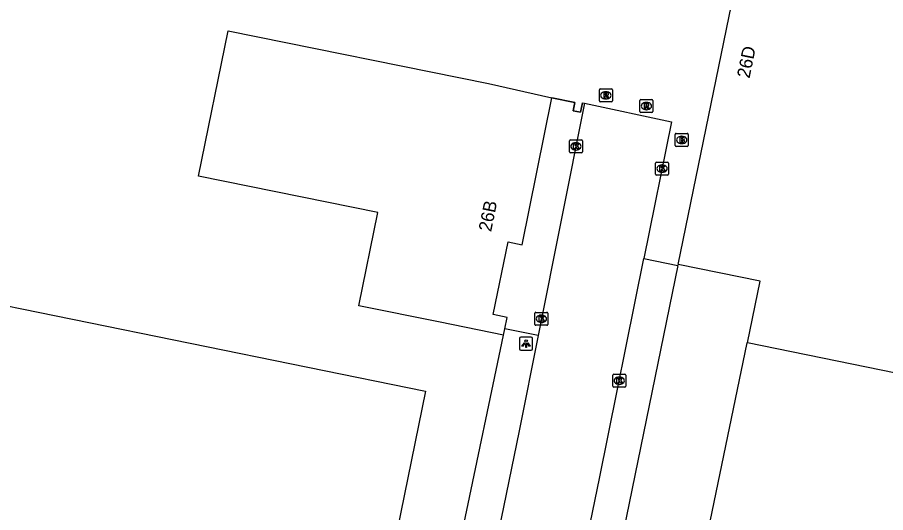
# Model space of a CAD drawing. Extents: x 157692 to 159670, y 381454 to 383289.
# Drawn here: x 158365.6 to 158432.5, y 382819.3 to 382857.4 of the extents above; entities that cross this region are included whole.
import ezdxf

# ---------------------------------------------------------------- set-up
doc = ezdxf.new("R2010")
doc.units = 0
for name, color, linetype in [('IMGEO_Brandkraan', 7, 'Continuous'), ('IMGEO_Kolk', 7, 'Continuous'), ('IMGEO_Lichtpunt', 7, 'Continuous'), ('IMGEO_Muur', 7, 'Continuous'), ('IMGEO_Pand', 7, 'Continuous'), ('IMGEO_Pand_nummerreeks', 7, 'Continuous'), ('IMGEO_Rijbaan_lokaal_open', 7, 'Continuous'), ('IMGEO_Rioolput', 7, 'Continuous'), ('IMGEO_Voetpad_open', 7, 'Continuous')]:
    doc.layers.add(name, color=color, linetype=linetype)

msp = doc.modelspace()

# ---------------------------------------------------------------- linework, layer by layer
at = {"layer": 'IMGEO_Brandkraan'}
for p, q in [((158416.362, 382848.482), (158417.214, 382848.482)), ((158416.287, 382847.556), (158416.287, 382848.408)), ((158416.775, 382848.262), (158416.8, 382848.262)), ((158417.288, 382848.408), (158417.288, 382847.556)), ((158417.214, 382847.482), (158416.362, 382847.482)), ((158416.798, 382847.702), (158416.773, 382847.702))]:
    msp.add_line(p, q, dxfattribs=at)
for points in [[(158416.362, 382848.482), (158417.214, 382848.482)], [(158416.287, 382847.556), (158416.287, 382848.408)], [(158416.635, 382848.182), (158416.635, 382847.782), (158416.848, 382847.782)], [(158416.866, 382848.182), (158416.635, 382848.182)], [(158416.814, 382848.101), (158416.76, 382848.101), (158416.76, 382848.025)], [(158416.76, 382848.025), (158416.813, 382848.025)], [(158416.822, 382847.949), (158416.76, 382847.949), (158416.76, 382847.868)], [(158416.76, 382847.868), (158416.822, 382847.868)], [(158417.288, 382848.408), (158417.288, 382847.556)], [(158417.214, 382847.482), (158416.362, 382847.482)]]:
    msp.add_lwpolyline(points, dxfattribs=at)
for centre, radius, start, end in [((158416.364, 382848.406), 0.0765, 91.55205, 178.44795), ((158416.364, 382848.406), 0.0765, 91.55205, 178.44795), ((158417.212, 382848.406), 0.0765, 1.55205, 88.44795), ((158417.212, 382848.406), 0.0765, 1.55205, 88.44795), ((158416.815, 382848.063), 0.0379, 267.82845, 90.93552), ((158416.823, 382847.908), 0.0404, 269.87594, 90.50774), ((158416.87, 382848.037), 0.145, 59.4692, 91.53667), ((158416.895, 382848.084), 0.0922, 285.51372, 58.15012), ((158416.9, 382847.892), 0.105, 301.31148, 78.98903), ((158416.364, 382847.558), 0.0765, 181.55205, 268.44795), ((158416.364, 382847.558), 0.0765, 181.55205, 268.44795), ((158416.854, 382848.033), 0.251, 268.66757, 293.53466), ((158417.212, 382847.558), 0.0765, 271.55205, 358.44795), ((158417.212, 382847.558), 0.0765, 271.55205, 358.44795)]:
    msp.add_arc(centre, radius, start, end, dxfattribs=at)
for centre, major_axis, ratio, start_param, end_param in [((158416.774, 382847.982), (-0.387, 0.002), 0.722429, 4.712389, 7.853982), ((158416.799, 382847.982), (-0.39, 0.002), 0.717154, 1.570796, 4.712389)]:
    msp.add_ellipse(centre, major_axis=major_axis, ratio=ratio, start_param=start_param, end_param=end_param, dxfattribs=at)
at = {"layer": 'IMGEO_Kolk'}
for p, q in [((158408.139, 382847.056), (158408.139, 382847.908)), ((158408.214, 382847.982), (158409.066, 382847.982)), ((158409.14, 382847.908), (158409.14, 382847.056)), ((158408.65, 382847.202), (158408.625, 382847.202)), ((158408.627, 382847.762), (158408.652, 382847.762)), ((158409.066, 382846.982), (158408.214, 382846.982)), ((158414.769, 382845.347), (158414.769, 382846.199)), ((158414.844, 382846.273), (158415.696, 382846.273)), ((158415.257, 382846.053), (158415.282, 382846.053)), ((158415.77, 382846.199), (158415.77, 382845.347)), ((158415.696, 382845.273), (158414.844, 382845.273)), ((158415.28, 382845.493), (158415.255, 382845.493)), ((158405.486, 382833.781), (158405.486, 382834.633)), ((158405.561, 382834.707), (158406.413, 382834.707)), ((158405.974, 382834.487), (158405.999, 382834.487)), ((158406.487, 382834.633), (158406.487, 382833.781)), ((158405.997, 382833.927), (158405.972, 382833.927)), ((158406.413, 382833.707), (158405.561, 382833.707)), ((158411.475, 382829.017), (158411.475, 382829.869)), ((158411.55, 382829.943), (158412.402, 382829.943)), ((158412.476, 382829.869), (158412.476, 382829.017)), ((158411.986, 382829.163), (158411.961, 382829.163)), ((158411.963, 382829.723), (158411.988, 382829.723)), ((158412.402, 382828.943), (158411.55, 382828.943))]:
    msp.add_line(p, q, dxfattribs=at)
for points in [[(158408.139, 382847.056), (158408.139, 382847.908)], [(158408.214, 382847.982), (158409.066, 382847.982)], [(158409.14, 382847.908), (158409.14, 382847.056)], [(158408.46, 382847.682), (158408.583, 382847.682), (158408.583, 382847.531), (158408.713, 382847.682), (158408.877, 382847.682), (158408.731, 382847.531), (158408.884, 382847.282), (158408.732, 382847.282), (158408.647, 382847.446), (158408.583, 382847.379), (158408.583, 382847.282), (158408.46, 382847.282), (158408.46, 382847.682)], [(158409.066, 382846.982), (158408.214, 382846.982)], [(158414.769, 382845.347), (158414.769, 382846.199)], [(158414.844, 382846.273), (158415.696, 382846.273)], [(158415.09, 382845.973), (158415.213, 382845.973), (158415.213, 382845.822), (158415.343, 382845.973), (158415.507, 382845.973), (158415.361, 382845.822), (158415.514, 382845.573), (158415.362, 382845.573), (158415.277, 382845.737), (158415.213, 382845.67), (158415.213, 382845.573), (158415.09, 382845.573), (158415.09, 382845.973)], [(158415.77, 382846.199), (158415.77, 382845.347)], [(158415.696, 382845.273), (158414.844, 382845.273)], [(158405.486, 382833.781), (158405.486, 382834.633)], [(158405.561, 382834.707), (158406.413, 382834.707)], [(158406.487, 382834.633), (158406.487, 382833.781)], [(158405.807, 382834.407), (158405.93, 382834.407), (158405.93, 382834.256), (158406.06, 382834.407), (158406.224, 382834.407), (158406.078, 382834.256), (158406.231, 382834.007), (158406.079, 382834.007), (158405.994, 382834.171), (158405.93, 382834.104), (158405.93, 382834.007), (158405.807, 382834.007), (158405.807, 382834.407)], [(158406.413, 382833.707), (158405.561, 382833.707)], [(158411.475, 382829.017), (158411.475, 382829.869)], [(158411.55, 382829.943), (158412.402, 382829.943)], [(158412.476, 382829.869), (158412.476, 382829.017)], [(158411.796, 382829.643), (158411.919, 382829.643), (158411.919, 382829.492), (158412.049, 382829.643), (158412.213, 382829.643), (158412.067, 382829.492), (158412.22, 382829.243), (158412.068, 382829.243), (158411.983, 382829.407), (158411.919, 382829.34), (158411.919, 382829.243), (158411.796, 382829.243), (158411.796, 382829.643)], [(158412.402, 382828.943), (158411.55, 382828.943)]]:
    msp.add_lwpolyline(points, dxfattribs=at)
for centre, start, end in [((158408.216, 382847.906), 91.55205, 178.44795), ((158408.216, 382847.906), 91.55205, 178.44795), ((158409.064, 382847.906), 1.55205, 88.44795), ((158409.064, 382847.906), 1.55205, 88.44795), ((158408.216, 382847.058), 181.55205, 268.44795), ((158408.216, 382847.058), 181.55205, 268.44795), ((158409.064, 382847.058), 271.55205, 358.44795), ((158409.064, 382847.058), 271.55205, 358.44795), ((158414.846, 382846.197), 91.55205, 178.44795), ((158414.846, 382846.197), 91.55205, 178.44795), ((158415.694, 382846.197), 1.55205, 88.44795), ((158415.694, 382846.197), 1.55205, 88.44795), ((158414.846, 382845.349), 181.55205, 268.44795), ((158414.846, 382845.349), 181.55205, 268.44795), ((158415.694, 382845.349), 271.55205, 358.44795), ((158415.694, 382845.349), 271.55205, 358.44795), ((158405.563, 382834.631), 91.55205, 178.44795), ((158405.563, 382834.631), 91.55205, 178.44795), ((158406.411, 382834.631), 1.55205, 88.44795), ((158406.411, 382834.631), 1.55205, 88.44795), ((158405.563, 382833.783), 181.55205, 268.44795), ((158405.563, 382833.783), 181.55205, 268.44795), ((158406.411, 382833.783), 271.55205, 358.44795), ((158406.411, 382833.783), 271.55205, 358.44795), ((158411.552, 382829.867), 91.55205, 178.44795), ((158411.552, 382829.867), 91.55205, 178.44795), ((158412.4, 382829.867), 1.55205, 88.44795), ((158412.4, 382829.867), 1.55205, 88.44795), ((158411.552, 382829.019), 181.55205, 268.44795), ((158411.552, 382829.019), 181.55205, 268.44795), ((158412.4, 382829.019), 271.55205, 358.44795), ((158412.4, 382829.019), 271.55205, 358.44795)]:
    msp.add_arc(centre, 0.0765, start, end, dxfattribs=at)
for centre, major_axis, ratio, start_param, end_param in [((158408.626, 382847.482), (-0.387, 0.002), 0.722429, 4.712389, 7.853982), ((158408.651, 382847.482), (-0.39, 0.002), 0.717154, 1.570796, 4.712389), ((158415.256, 382845.773), (-0.387, 0.002), 0.722429, 4.712389, 7.853982), ((158415.281, 382845.773), (-0.39, 0.002), 0.717154, 1.570796, 4.712389), ((158405.973, 382834.207), (-0.387, 0.002), 0.722429, 4.712389, 7.853982), ((158405.998, 382834.207), (-0.39, 0.002), 0.717154, 1.570796, 4.712389), ((158411.962, 382829.443), (-0.387, 0.002), 0.722429, 4.712389, 7.853982), ((158411.987, 382829.443), (-0.39, 0.002), 0.717154, 1.570796, 4.712389)]:
    msp.add_ellipse(centre, major_axis=major_axis, ratio=ratio, start_param=start_param, end_param=end_param, dxfattribs=at)
at = {"layer": 'IMGEO_Lichtpunt'}
for p, q in [((158404.303, 382832.702), (158404.303, 382831.895)), ((158404.303, 382832.702), (158404.303, 382831.895)), ((158405.205, 382832.797), (158404.397, 382832.797)), ((158405.205, 382832.797), (158404.397, 382832.797)), ((158405.299, 382831.895), (158405.299, 382832.702)), ((158405.299, 382831.895), (158405.299, 382832.702)), ((158404.397, 382831.801), (158405.205, 382831.801)), ((158404.397, 382831.801), (158405.205, 382831.801))]:
    msp.add_line(p, q, dxfattribs=at)
for points in [[(158404.677, 382832.366), (158404.716, 382832.338), (158404.528, 382832.076), (158404.49, 382832.103), (158404.677, 382832.366)], [(158404.779, 382832.318), (158404.826, 382832.318), (158404.826, 382831.996), (158404.779, 382831.996), (158404.779, 382832.318)], [(158404.889, 382832.338), (158404.927, 382832.365), (158405.114, 382832.103), (158405.075, 382832.075), (158404.889, 382832.338)]]:
    msp.add_lwpolyline(points, dxfattribs=at)
msp.add_circle((158404.802, 382832.5), 0.0994, dxfattribs=at)
for centre, start, end in [((158404.397, 382832.702), 90, 180), ((158404.397, 382832.702), 90, 180), ((158405.205, 382832.702), 0, 90), ((158405.205, 382832.702), 0, 90), ((158404.397, 382831.895), 180, 270), ((158404.397, 382831.895), 180, 270), ((158405.205, 382831.895), 270, 0), ((158405.205, 382831.895), 270, 360)]:
    msp.add_arc(centre, 0.0946, start, end, dxfattribs=at)
at = {"layer": 'IMGEO_Muur'}
for points in [[(158409.003, 382850.11), (158408.424, 382850.227), (158408.554, 382850.864), (158406.789, 382851.222)], [(158409.152, 382850.844), (158409.003, 382850.11)]]:
    msp.add_lwpolyline(points, dxfattribs=at)
at = {"layer": 'IMGEO_Pand'}
for points in [[(158421.846, 382832.364), (158422.818, 382837.106), (158416.523, 382838.395), (158423.158, 382870.781), (158454.538, 382864.499), (158454.493, 382864.273)], [(158403.078, 382832.947), (158398.179, 382833.942), (158391.942, 382835.209), (158393.399, 382842.387), (158379.602, 382845.189), (158381.876, 382856.383), (158401.91, 382852.314), (158406.789, 382851.222)], [(158403.178, 382833.439), (158403.355, 382834.31), (158402.277, 382834.529), (158403.415, 382840.134), (158404.493, 382839.915), (158406.789, 382851.222)], [(158360.814, 382836.032), (158397.065, 382828.627), (158395.163, 382819.319), (158390.654, 382797.244), (158394.352, 382796.489), (158393.651, 382793.056), (158394.792, 382792.823)], [(158403.078, 382832.947), (158403.178, 382833.439)], [(158412.409, 382786.885), (158421.817, 382832.37), (158421.846, 382832.364)], [(158447.07, 382827.197), (158421.846, 382832.364)]]:
    msp.add_lwpolyline(points, dxfattribs=at)
at = {"layer": 'IMGEO_Rijbaan_lokaal_open'}
for points in [[(158409.307, 382850.81), (158405.732, 382832.927)], [(158409.307, 382850.81), (158415.992, 382849.364), (158413.874, 382838.861)], [(158398.472, 382763.495), (158401.978, 382780.836), (158406.209, 382801.237), (158410.458, 382821.925), (158413.874, 382838.861)], [(158405.732, 382832.927), (158404.267, 382825.598), (158402.67, 382817.828)]]:
    msp.add_lwpolyline(points, dxfattribs=at)
at = {"layer": 'IMGEO_Rioolput'}
for p, q in [((158410.443, 382850.986), (158410.443, 382851.838)), ((158410.518, 382851.912), (158411.37, 382851.912)), ((158411.444, 382851.838), (158411.444, 382850.986)), ((158410.931, 382851.692), (158410.956, 382851.692)), ((158411.37, 382850.912), (158410.518, 382850.912)), ((158410.954, 382851.132), (158410.929, 382851.132)), ((158413.564, 382850.16), (158413.564, 382851.012)), ((158413.639, 382851.086), (158414.491, 382851.086)), ((158414.052, 382850.866), (158414.077, 382850.866)), ((158414.565, 382851.012), (158414.565, 382850.16)), ((158414.491, 382850.086), (158413.639, 382850.086)), ((158414.075, 382850.306), (158414.05, 382850.306))]:
    msp.add_line(p, q, dxfattribs=at)
for points in [[(158410.443, 382850.986), (158410.443, 382851.838)], [(158410.518, 382851.912), (158411.37, 382851.912)], [(158411.444, 382851.838), (158411.444, 382850.986)], [(158411.032, 382851.61), (158410.78, 382851.612), (158410.78, 382851.212)], [(158410.78, 382851.212), (158410.904, 382851.212), (158410.904, 382851.374), (158410.915, 382851.374)], [(158410.958, 382851.531), (158410.904, 382851.531), (158410.904, 382851.45)], [(158410.904, 382851.45), (158410.956, 382851.45)], [(158410.962, 382851.345), (158411.033, 382851.212), (158411.173, 382851.212), (158411.108, 382851.338)], [(158411.37, 382850.912), (158410.518, 382850.912)], [(158413.564, 382850.16), (158413.564, 382851.012)], [(158413.639, 382851.086), (158414.491, 382851.086)], [(158414.153, 382850.784), (158413.901, 382850.786), (158413.901, 382850.386)], [(158413.901, 382850.386), (158414.025, 382850.386), (158414.025, 382850.548), (158414.036, 382850.548)], [(158414.079, 382850.705), (158414.025, 382850.705), (158414.025, 382850.624)], [(158414.025, 382850.624), (158414.077, 382850.624)], [(158414.083, 382850.519), (158414.154, 382850.386), (158414.294, 382850.386), (158414.229, 382850.512)], [(158414.565, 382851.012), (158414.565, 382850.16)], [(158414.491, 382850.086), (158413.639, 382850.086)]]:
    msp.add_lwpolyline(points, dxfattribs=at)
for centre, radius, start, end in [((158410.52, 382851.836), 0.0765, 91.55205, 178.44795), ((158410.52, 382851.836), 0.0765, 91.55205, 178.44795), ((158411.368, 382851.836), 0.0765, 1.55205, 88.44795), ((158411.368, 382851.836), 0.0765, 1.55205, 88.44795), ((158410.914, 382851.321), 0.0533, 26.02933, 88.69889), ((158410.94, 382851.639), 0.19, 274.7715, 282.96867), ((158410.964, 382851.435), 0.0964, 77.00612, 93.18647), ((158410.978, 382851.492), 0.0378, 276.66336, 79.67722), ((158411.031, 382851.5), 0.109, 350.36119, 89.41601), ((158411.029, 382851.5), 0.112, 277.58423, 350.98172), ((158411.013, 382851.285), 0.108, 29.51342, 73.79051), ((158410.52, 382850.988), 0.0765, 181.55205, 268.44795), ((158410.52, 382850.988), 0.0765, 181.55205, 268.44795), ((158411.368, 382850.988), 0.0765, 271.55205, 358.44795), ((158411.368, 382850.988), 0.0765, 271.55205, 358.44795), ((158413.641, 382851.01), 0.0765, 91.55205, 178.44795), ((158413.641, 382851.01), 0.0765, 91.55205, 178.44795), ((158414.035, 382850.495), 0.0533, 26.02933, 88.69889), ((158414.061, 382850.813), 0.19, 274.7715, 282.96867), ((158414.085, 382850.609), 0.0964, 77.00612, 93.18647), ((158414.099, 382850.666), 0.0378, 276.66336, 79.67722), ((158414.152, 382850.674), 0.109, 350.36119, 89.41601), ((158414.15, 382850.674), 0.112, 277.58423, 350.98172), ((158414.134, 382850.459), 0.108, 29.51342, 73.79051), ((158414.489, 382851.01), 0.0765, 1.55205, 88.44795), ((158414.489, 382851.01), 0.0765, 1.55205, 88.44795), ((158413.641, 382850.162), 0.0765, 181.55205, 268.44795), ((158413.641, 382850.162), 0.0765, 181.55205, 268.44795), ((158414.489, 382850.162), 0.0765, 271.55205, 358.44795), ((158414.489, 382850.162), 0.0765, 271.55205, 358.44795)]:
    msp.add_arc(centre, radius, start, end, dxfattribs=at)
for centre, major_axis, ratio, start_param, end_param in [((158410.93, 382851.412), (-0.387, 0.002), 0.722429, 4.712389, 7.853982), ((158410.955, 382851.412), (-0.39, 0.002), 0.717154, 1.570796, 4.712389), ((158414.051, 382850.586), (-0.387, 0.002), 0.722429, 4.712389, 7.853982), ((158414.076, 382850.586), (-0.39, 0.002), 0.717154, 1.570796, 4.712389)]:
    msp.add_ellipse(centre, major_axis=major_axis, ratio=ratio, start_param=start_param, end_param=end_param, dxfattribs=at)
at = {"layer": 'IMGEO_Voetpad_open'}
for points in [[(158406.789, 382851.222), (158408.554, 382850.864), (158408.424, 382850.227), (158409.003, 382850.11), (158409.152, 382850.844), (158409.307, 382850.81)], [(158413.874, 382838.861), (158416.473, 382838.324), (158401.073, 382762.998)], [(158405.732, 382832.927), (158403.178, 382833.439)], [(158400.023, 382818.37), (158403.078, 382832.947)]]:
    msp.add_lwpolyline(points, dxfattribs=at)

# ---------------------------------------------------------------- texts
at = {"layer": 'IMGEO_Pand_nummerreeks'}
for s, rotation, p in [('26D', 78.42073, (158422, 382852.675)), ('26B', 78.52012, (158402.113, 382840.861))]:
    msp.add_text(s, height=1, rotation=rotation, dxfattribs=at).set_placement(p)

doc.saveas('drawing.dxf')
